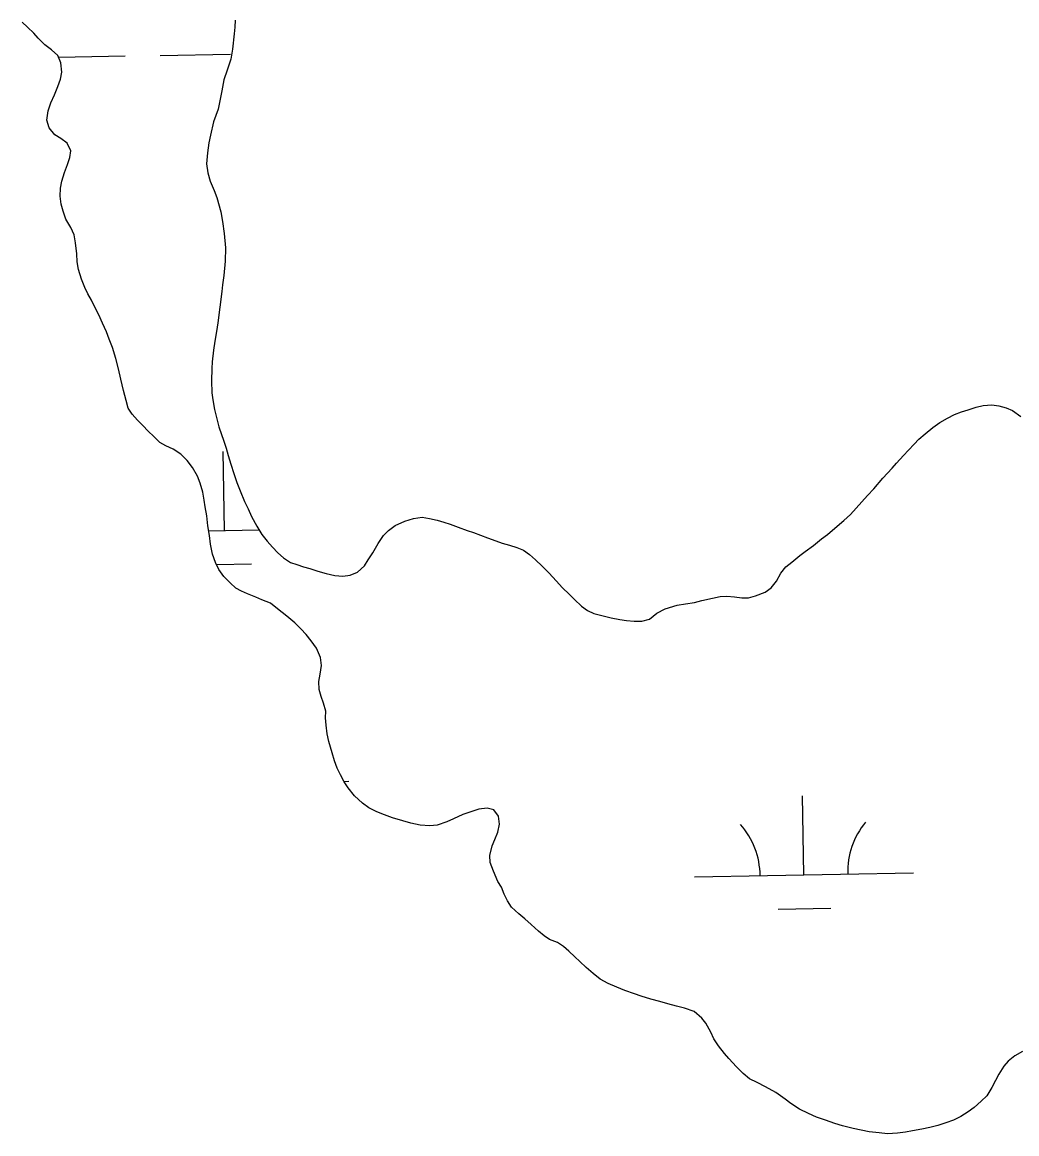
# Model space of a CAD drawing. Extents: x 3925854 to 3964121, y 224593 to 250589.
# Drawn here: x 3932352 to 3932805, y 231821 to 232328 of the extents above; entities that cross this region are included whole.
import ezdxf

# ---------------------------------------------------------------- set-up
doc = ezdxf.new("R2010")
doc.units = 0
doc.layers.add('V-WETL-SWMP', color=7, linetype='Continuous')

msp = doc.modelspace()

# ---------------------------------------------------------------- linework, layer by layer
at = {"layer": 'V-WETL-SWMP'}
for p, q in [((3932354.013, 232326.176), (3932351.663, 232328.445)), ((3932356.886, 232323.47), (3932354.013, 232326.176)), ((3932448.61, 232326.153), (3932448.344, 232323.103)), ((3932448.788, 232329.377), (3932448.61, 232326.153)), ((3932358.887, 232321.114), (3932356.886, 232323.47)), ((3932361.934, 232318.147), (3932358.887, 232321.114)), ((3932448.344, 232323.103), (3932447.551, 232316.218)), ((3932365.069, 232315.877), (3932361.934, 232318.147)), ((3932367.941, 232313.258), (3932365.069, 232315.877)), ((3932447.551, 232316.218), (3932446.848, 232311.6)), ((3932369.331, 232309.945), (3932367.941, 232313.258)), ((3932368.259, 232312.501), (3932398.619, 232313.053)), ((3932369.674, 232305.673), (3932369.331, 232309.945)), ((3932414.616, 232313.343), (3932446.611, 232313.925)), ((3932446.848, 232311.6), (3932445.185, 232306.547)), ((3932369.147, 232302.537), (3932369.674, 232305.673)), ((3932445.185, 232306.547), (3932443.697, 232302.104)), ((3932367.922, 232299.052), (3932369.147, 232302.537)), ((3932443.697, 232302.104), (3932442.732, 232297.225)), ((3932364.775, 232291.648), (3932366.349, 232295.393)), ((3932366.349, 232295.393), (3932367.922, 232299.052)), ((3932442.732, 232297.225), (3932441.855, 232292.519)), ((3932363.463, 232288.076), (3932364.775, 232291.648)), ((3932441.855, 232292.519), (3932441.065, 232288.773)), ((3932362.847, 232283.806), (3932363.463, 232288.076)), ((3932441.065, 232288.773), (3932438.966, 232283.023)), ((3932363.976, 232280.231), (3932362.847, 232283.806)), ((3932366.586, 232277.09), (3932363.976, 232280.231)), ((3932438.966, 232283.023), (3932437.563, 232276.924)), ((3932369.286, 232275.431), (3932366.586, 232277.09)), ((3932372.159, 232273.335), (3932369.286, 232275.431)), ((3932437.563, 232276.924), (3932436.861, 232273.352)), ((3932373.811, 232269.847), (3932372.159, 232273.335)), ((3932373.371, 232266.797), (3932373.811, 232269.847)), ((3932436.861, 232273.352), (3932436.158, 232268.821)), ((3932372.321, 232263.574), (3932373.371, 232266.797)), ((3932436.158, 232268.821), (3932435.803, 232263.853)), ((3932369.783, 232255.994), (3932370.921, 232259.828)), ((3932370.921, 232259.828), (3932372.321, 232263.574)), ((3932435.803, 232263.853), (3932436.408, 232259.756)), ((3932436.408, 232259.756), (3932437.361, 232256.007)), ((3932369.082, 232252.683), (3932369.783, 232255.994)), ((3932437.361, 232256.007), (3932439.186, 232251.647)), ((3932368.99, 232249.11), (3932369.082, 232252.683)), ((3932369.421, 232245.449), (3932368.99, 232249.11)), ((3932439.186, 232251.647), (3932440.402, 232248.42)), ((3932370.288, 232242.31), (3932369.421, 232245.449)), ((3932440.402, 232248.42), (3932442.224, 232241.881)), ((3932371.591, 232238.648), (3932370.288, 232242.31)), ((3932373.852, 232234.81), (3932371.591, 232238.648)), ((3932442.224, 232241.881), (3932443.09, 232237.61)), ((3932375.329, 232231.496), (3932373.852, 232234.81)), ((3932443.09, 232237.61), (3932443.779, 232232.031)), ((3932376.021, 232227.748), (3932375.329, 232231.496)), ((3932443.779, 232232.031), (3932444.381, 232225.493)), ((3932376.538, 232222.866), (3932376.021, 232227.748)), ((3932444.381, 232225.493), (3932444.199, 232219.393)), ((3932376.794, 232219.205), (3932376.538, 232222.866)), ((3932377.4, 232215.718), (3932376.794, 232219.205)), ((3932444.199, 232219.393), (3932443.58, 232212.857)), ((3932378.701, 232211.272), (3932377.4, 232215.718)), ((3932380.265, 232207.435), (3932378.701, 232211.272)), ((3932443.051, 232208.674), (3932442.699, 232205.537)), ((3932443.58, 232212.857), (3932443.051, 232208.674)), ((3932381.569, 232204.557), (3932380.265, 232207.435)), ((3932383.221, 232201.679), (3932381.569, 232204.557)), ((3932442.699, 232205.537), (3932441.818, 232198.391)), ((3932384.785, 232198.452), (3932383.221, 232201.679)), ((3932386.611, 232194.963), (3932384.785, 232198.452)), ((3932441.818, 232198.391), (3932440.849, 232191.246)), ((3932388.349, 232191.213), (3932386.611, 232194.963)), ((3932390.174, 232187.202), (3932388.349, 232191.213)), ((3932440.849, 232191.246), (3932440.321, 232187.411)), ((3932391.39, 232183.888), (3932390.174, 232187.202)), ((3932392.866, 232180.051), (3932391.39, 232183.888)), ((3932439.531, 232182.968), (3932439.003, 232178.785)), ((3932440.321, 232187.411), (3932439.531, 232182.968)), ((3932394.341, 232174.994), (3932392.866, 232180.051)), ((3932439.003, 232178.785), (3932438.386, 232173.556)), ((3932395.643, 232170.373), (3932394.341, 232174.994)), ((3932438.386, 232173.556), (3932438.12, 232170.419)), ((3932396.682, 232165.578), (3932395.643, 232170.373)), ((3932438.12, 232170.419), (3932438.026, 232164.928)), ((3932397.896, 232160.435), (3932396.682, 232165.578)), ((3932438.026, 232164.928), (3932438.193, 232159.437)), ((3932399.023, 232155.814), (3932397.896, 232160.435)), ((3932438.193, 232159.437), (3932438.624, 232156.125)), ((3932399.977, 232152.326), (3932399.023, 232155.814)), ((3932401.804, 232149.709), (3932399.977, 232152.326)), ((3932438.624, 232156.125), (3932439.403, 232151.766)), ((3932783.178, 232151.636), (3932786.847, 232152.767)), ((3932786.847, 232152.767), (3932790.08, 232153.636)), ((3932790.08, 232153.636), (3932794.098, 232153.98)), ((3932794.098, 232153.98), (3932797.154, 232153.452)), ((3932797.154, 232153.452), (3932800.559, 232152.574)), ((3932800.559, 232152.574), (3932803.44, 232151.347)), ((3932404.327, 232146.917), (3932401.804, 232149.709)), ((3932439.403, 232151.766), (3932440.096, 232148.802)), ((3932440.096, 232148.802), (3932441.31, 232143.919)), ((3932770.331, 232145.889), (3932773.74, 232147.893)), ((3932773.74, 232147.893), (3932777.061, 232149.461)), ((3932777.061, 232149.461), (3932780.207, 232150.679)), ((3932780.207, 232150.679), (3932783.178, 232151.636)), ((3932803.44, 232151.347), (3932807.192, 232148.548)), ((3932406.851, 232144.299), (3932404.327, 232146.917)), ((3932409.027, 232142.03), (3932406.851, 232144.299)), ((3932441.31, 232143.919), (3932443.655, 232137.38)), ((3932763.599, 232140.657), (3932767.184, 232143.622)), ((3932767.184, 232143.622), (3932770.331, 232145.889)), ((3932411.813, 232139.324), (3932409.027, 232142.03)), ((3932414.511, 232136.793), (3932411.813, 232139.324)), ((3932443.655, 232137.38), (3932444.696, 232134.066)), ((3932758.615, 232136.035), (3932760.801, 232138.216)), ((3932760.801, 232138.216), (3932763.599, 232140.657)), ((3932417.211, 232135.221), (3932414.511, 232136.793)), ((3932420.521, 232133.735), (3932417.211, 232135.221)), ((3932424.004, 232131.377), (3932420.521, 232133.735)), ((3932443.969, 232096.598), (3932443.315, 232132.592)), ((3932444.696, 232134.066), (3932445.563, 232130.84)), ((3932753.717, 232130.801), (3932755.991, 232133.244)), ((3932755.991, 232133.244), (3932758.615, 232136.035)), ((3932426.964, 232128.584), (3932424.004, 232131.377)), ((3932429.313, 232125.356), (3932426.964, 232128.584)), ((3932445.563, 232130.84), (3932446.865, 232126.83)), ((3932748.556, 232125.043), (3932750.568, 232127.312)), ((3932750.568, 232127.312), (3932753.717, 232130.801)), ((3932431.574, 232121.431), (3932429.313, 232125.356)), ((3932446.865, 232126.83), (3932448.254, 232122.557)), ((3932448.254, 232122.557), (3932449.643, 232118.459)), ((3932744.358, 232120.42), (3932746.457, 232122.688)), ((3932746.457, 232122.688), (3932748.556, 232125.043)), ((3932432.877, 232118.118), (3932431.574, 232121.431)), ((3932434.091, 232114.107), (3932432.877, 232118.118)), ((3932449.643, 232118.459), (3932451.12, 232114.622)), ((3932740.159, 232115.622), (3932744.358, 232120.42)), ((3932434.61, 232110.446), (3932434.091, 232114.107)), ((3932451.12, 232114.622), (3932453.118, 232109.826)), ((3932734.736, 232109.603), (3932737.36, 232112.569)), ((3932737.36, 232112.569), (3932740.159, 232115.622)), ((3932435.128, 232107.395), (3932434.61, 232110.446)), ((3932435.82, 232103.21), (3932435.128, 232107.395)), ((3932453.118, 232109.826), (3932454.683, 232106.425)), ((3932729.489, 232103.933), (3932732.112, 232106.724)), ((3932732.112, 232106.724), (3932734.736, 232109.603)), ((3932436.337, 232098.765), (3932435.82, 232103.21)), ((3932454.683, 232106.425), (3932456.334, 232103.023)), ((3932456.334, 232103.023), (3932458.769, 232098.575)), ((3932526.159, 232100.882), (3932530.179, 232102.012)), ((3932530.179, 232102.012), (3932534.197, 232102.618)), ((3932534.197, 232102.618), (3932537.515, 232102.09)), ((3932537.515, 232102.09), (3932540.92, 232101.299)), ((3932726.515, 232101.142), (3932729.489, 232103.933)), ((3932437.028, 232094.232), (3932436.337, 232098.765)), ((3932436.687, 232096.466), (3932459.787, 232096.886)), ((3932458.769, 232098.575), (3932461.03, 232094.825)), ((3932516.456, 232094.344), (3932518.817, 232096.612)), ((3932518.817, 232096.612), (3932521.79, 232098.791)), ((3932521.79, 232098.791), (3932526.159, 232100.882)), ((3932540.92, 232101.299), (3932544.063, 232100.422)), ((3932544.063, 232100.422), (3932546.944, 232099.457)), ((3932546.944, 232099.457), (3932550.611, 232098.142)), ((3932550.611, 232098.142), (3932554.626, 232096.565)), ((3932554.626, 232096.565), (3932557.594, 232095.6)), ((3932718.996, 232094.776), (3932722.406, 232097.654)), ((3932722.406, 232097.654), (3932726.515, 232101.142)), ((3932437.634, 232090.396), (3932437.028, 232094.232)), ((3932461.03, 232094.825), (3932463.466, 232091.684)), ((3932463.466, 232091.684), (3932465.816, 232088.979)), ((3932514.093, 232090.679), (3932516.456, 232094.344)), ((3932557.594, 232095.6), (3932560.737, 232094.46)), ((3932560.737, 232094.46), (3932563.88, 232093.234)), ((3932563.88, 232093.234), (3932567.721, 232091.831)), ((3932567.721, 232091.831), (3932570.602, 232090.867)), ((3932712.701, 232089.806), (3932716.373, 232092.771)), ((3932716.373, 232092.771), (3932718.996, 232094.776)), ((3932438.412, 232085.776), (3932437.634, 232090.396)), ((3932465.816, 232088.979), (3932468.34, 232086.361)), ((3932509.454, 232083.174), (3932511.555, 232086.403)), ((3932511.555, 232086.403), (3932514.093, 232090.679)), ((3932570.602, 232090.867), (3932574.007, 232089.901)), ((3932574.007, 232089.901), (3932577.324, 232088.762)), ((3932577.324, 232088.762), (3932580.379, 232087.535)), ((3932580.379, 232087.535), (3932583.084, 232085.697)), ((3932706.406, 232085.098), (3932708.854, 232087.016)), ((3932708.854, 232087.016), (3932712.701, 232089.806)), ((3932439.801, 232081.939), (3932438.412, 232085.776)), ((3932441.366, 232078.799), (3932439.801, 232081.939)), ((3932440.221, 232081.097), (3932456.248, 232081.388)), ((3932468.34, 232086.361), (3932470.864, 232084.091)), ((3932470.864, 232084.091), (3932473.999, 232081.908)), ((3932473.999, 232081.908), (3932476.961, 232081.033)), ((3932507.791, 232080.469), (3932509.454, 232083.174)), ((3932583.084, 232085.697), (3932585.876, 232083.161)), ((3932585.876, 232083.161), (3932588.929, 232080.274)), ((3932700.111, 232079.953), (3932702.734, 232082.133)), ((3932702.734, 232082.133), (3932706.406, 232085.098)), ((3932443.628, 232075.659), (3932441.366, 232078.799)), ((3932476.961, 232081.033), (3932480.017, 232080.069)), ((3932480.017, 232080.069), (3932482.898, 232079.191)), ((3932482.898, 232079.191), (3932486.565, 232078.051)), ((3932486.565, 232078.051), (3932490.319, 232076.998)), ((3932490.319, 232076.998), (3932494.248, 232076.032)), ((3932501.235, 232076.198), (3932504.643, 232077.503)), ((3932504.643, 232077.503), (3932507.791, 232080.469)), ((3932588.929, 232080.274), (3932592.069, 232077.039)), ((3932592.069, 232077.039), (3932595.296, 232073.628)), ((3932695.735, 232073.408), (3932697.836, 232077.074)), ((3932697.836, 232077.074), (3932700.111, 232079.953)), ((3932446.587, 232072.692), (3932443.628, 232075.659)), ((3932449.112, 232070.335), (3932446.587, 232072.692)), ((3932494.248, 232076.032), (3932497.916, 232075.765)), ((3932497.916, 232075.765), (3932501.235, 232076.198)), ((3932595.296, 232073.628), (3932598.174, 232070.393)), ((3932693.286, 232070.442), (3932695.735, 232073.408)), ((3932451.724, 232068.85), (3932449.112, 232070.335)), ((3932454.512, 232067.626), (3932451.724, 232068.85)), ((3932458.17, 232066.14), (3932454.512, 232067.626)), ((3932461.045, 232064.916), (3932458.17, 232066.14)), ((3932598.174, 232070.393), (3932601.14, 232067.594)), ((3932601.14, 232067.594), (3932603.669, 232065.058)), ((3932666.641, 232065.761), (3932670.049, 232066.455)), ((3932670.049, 232066.455), (3932673.193, 232066.626)), ((3932673.193, 232066.626), (3932676.599, 232066.272)), ((3932676.599, 232066.272), (3932679.917, 232065.831)), ((3932683.061, 232065.914), (3932686.207, 232066.783)), ((3932686.207, 232066.783), (3932690.663, 232068.437)), ((3932690.663, 232068.437), (3932693.286, 232070.442)), ((3932464.878, 232063.429), (3932461.045, 232064.916)), ((3932468.186, 232060.897), (3932464.878, 232063.429)), ((3932603.669, 232065.058), (3932606.897, 232062.084)), ((3932606.897, 232062.084), (3932609.514, 232060.072)), ((3932644.975, 232060.811), (3932650.48, 232062.551)), ((3932650.48, 232062.551), (3932654.236, 232063.157)), ((3932654.236, 232063.157), (3932658.342, 232063.763)), ((3932658.342, 232063.763), (3932661.662, 232064.72)), ((3932661.662, 232064.72), (3932666.641, 232065.761)), ((3932679.917, 232065.831), (3932683.061, 232065.914)), ((3932472.452, 232057.492), (3932468.186, 232060.897)), ((3932476.022, 232054.437), (3932472.452, 232057.492)), ((3932609.514, 232060.072), (3932612.395, 232058.758)), ((3932612.395, 232058.758), (3932617.284, 232057.442)), ((3932617.284, 232057.442), (3932620.427, 232056.739)), ((3932620.427, 232056.739), (3932624.357, 232056.035)), ((3932624.357, 232056.035), (3932627.326, 232055.594)), ((3932634.312, 232055.148), (3932637.807, 232056.192)), ((3932637.807, 232056.192), (3932641.217, 232058.895)), ((3932641.217, 232058.895), (3932644.975, 232060.811)), ((3932478.807, 232051.732), (3932476.022, 232054.437)), ((3932481.157, 232049.114), (3932478.807, 232051.732)), ((3932627.326, 232055.594), (3932630.906, 232055.153)), ((3932630.906, 232055.153), (3932634.312, 232055.148)), ((3932483.419, 232046.235), (3932481.157, 232049.114)), ((3932485.855, 232042.832), (3932483.419, 232046.235)), ((3932487.767, 232038.646), (3932485.855, 232042.832)), ((3932488.198, 232034.985), (3932487.767, 232038.646)), ((3932487.055, 232027.666), (3932487.583, 232030.977)), ((3932487.583, 232030.977), (3932488.198, 232034.985)), ((3932487.138, 232024.092), (3932487.055, 232027.666)), ((3932488.005, 232020.779), (3932487.138, 232024.092)), ((3932489.047, 232017.815), (3932488.005, 232020.779)), ((3932490.175, 232014.152), (3932489.047, 232017.815)), ((3932490.084, 232011.102), (3932490.175, 232014.152)), ((3932490.341, 232007.79), (3932490.084, 232011.102)), ((3932490.772, 232003.867), (3932490.341, 232007.79)), ((3932491.551, 232000.293), (3932490.772, 232003.867)), ((3932493.113, 231995.149), (3932491.551, 232000.293)), ((3932494.154, 231991.487), (3932493.113, 231995.149)), ((3932495.283, 231988.086), (3932494.154, 231991.487)), ((3932496.848, 231985.121), (3932495.283, 231988.086)), ((3932498.587, 231981.981), (3932496.848, 231985.121)), ((3932498.5, 231982.139), (3932500.651, 231982.178)), ((3932500.326, 231979.19), (3932498.587, 231981.981)), ((3932503.285, 231975.612), (3932500.326, 231979.19)), ((3932506.854, 231972.209), (3932503.285, 231975.612)), ((3932708.305, 231939.516), (3932707.65, 231975.51)), ((3932509.727, 231970.113), (3932506.854, 231972.209)), ((3932513.472, 231968.278), (3932509.727, 231970.113)), ((3932563.764, 231969.955), (3932559.928, 231969.524)), ((3932566.813, 231969.079), (3932563.764, 231969.955)), ((3932516.87, 231966.879), (3932513.472, 231968.278)), ((3932520.616, 231965.479), (3932516.87, 231966.879)), ((3932525.233, 231964.079), (3932520.616, 231965.479)), ((3932548.418, 231965.007), (3932545.365, 231963.704)), ((3932552.691, 231967.006), (3932548.418, 231965.007)), ((3932556.353, 231968.308), (3932552.691, 231967.006)), ((3932559.928, 231969.524), (3932556.353, 231968.308)), ((3932568.988, 231966.287), (3932566.813, 231969.079)), ((3932569.419, 231962.539), (3932568.988, 231966.287)), ((3932528.979, 231963.028), (3932525.233, 231964.079)), ((3932533.162, 231962.151), (3932528.979, 231963.028)), ((3932537.693, 231961.796), (3932533.162, 231962.151)), ((3932540.919, 231962.228), (3932537.693, 231961.796)), ((3932545.365, 231963.704), (3932540.919, 231962.228)), ((3932568.63, 231958.967), (3932569.419, 231962.539)), ((3932566.007, 231952.782), (3932567.231, 231955.656)), ((3932567.231, 231955.656), (3932568.63, 231958.967)), ((3932565.042, 231948.251), (3932566.007, 231952.782)), ((3932565.125, 231945.113), (3932565.042, 231948.251)), ((3932566.602, 231941.102), (3932565.125, 231945.113)), ((3932568.687, 231936.48), (3932566.602, 231941.102)), ((3932658.313, 231938.607), (3932758.296, 231940.425)), ((3932570.34, 231933.863), (3932568.687, 231936.48)), ((3932571.469, 231930.637), (3932570.34, 231933.863)), ((3932573.121, 231927.672), (3932571.469, 231930.637)), ((3932574.947, 231924.793), (3932573.121, 231927.672)), ((3932578.168, 231921.738), (3932574.947, 231924.793)), ((3932696.587, 231923.869), (3932720.583, 231924.306)), ((3932580.954, 231919.382), (3932578.168, 231921.738)), ((3932583.827, 231916.85), (3932580.954, 231919.382)), ((3932587.222, 231913.795), (3932583.827, 231916.85)), ((3932589.746, 231911.7), (3932587.222, 231913.795)), ((3932592.272, 231909.954), (3932589.746, 231911.7)), ((3932595.843, 231908.555), (3932592.272, 231909.954)), ((3932598.543, 231906.808), (3932595.843, 231908.555)), ((3932601.067, 231904.626), (3932598.543, 231906.808)), ((3932603.853, 231902.094), (3932601.067, 231904.626)), ((3932606.116, 231899.913), (3932603.853, 231902.094)), ((3932608.989, 231897.207), (3932606.116, 231899.913)), ((3932612.123, 231894.414), (3932608.989, 231897.207)), ((3932615.344, 231891.969), (3932612.123, 231894.414)), ((3932618.915, 231889.873), (3932615.344, 231891.969)), ((3932622.922, 231888.212), (3932618.915, 231889.873)), ((3932626.58, 231886.725), (3932622.922, 231888.212)), ((3932630.936, 231885.238), (3932626.58, 231886.725)), ((3932634.072, 231884.101), (3932630.936, 231885.238)), ((3932638.516, 231882.787), (3932634.072, 231884.101)), ((3932642.523, 231881.736), (3932638.516, 231882.787)), ((3932646.27, 231880.685), (3932642.523, 231881.736)), ((3932650.19, 231879.547), (3932646.27, 231880.685)), ((3932653.85, 231878.671), (3932650.19, 231879.547)), ((3932658.205, 231877.096), (3932653.85, 231878.671)), ((3932661.688, 231874.128), (3932658.205, 231877.096)), ((3932663.602, 231871.773), (3932661.688, 231874.128)), ((3932665.863, 231867.673), (3932663.602, 231871.773)), ((3932667.253, 231864.621), (3932665.863, 231867.673)), ((3932669.253, 231861.481), (3932667.253, 231864.621)), ((3932672.038, 231857.991), (3932669.253, 231861.481)), ((3932808.089, 231858.857), (3932804.601, 231856.944)), ((3932674.039, 231855.635), (3932672.038, 231857.991)), ((3932677.521, 231851.883), (3932674.039, 231855.635)), ((3932801.547, 231854.508), (3932799.452, 231852.158)), ((3932804.601, 231856.944), (3932801.547, 231854.508)), ((3932680.567, 231848.915), (3932677.521, 231851.883)), ((3932683.527, 231846.471), (3932680.567, 231848.915)), ((3932797.268, 231848.5), (3932795.696, 231845.626)), ((3932799.452, 231852.158), (3932797.268, 231848.5)), ((3932687.011, 231844.811), (3932683.527, 231846.471)), ((3932690.843, 231842.801), (3932687.011, 231844.811)), ((3932795.696, 231845.626), (3932794.036, 231842.491)), ((3932695.546, 231840.18), (3932690.843, 231842.801)), ((3932699.726, 231837.124), (3932695.546, 231840.18)), ((3932791.677, 231838.659), (3932789.234, 231836.309)), ((3932794.036, 231842.491), (3932791.677, 231838.659)), ((3932702.338, 231835.116), (3932699.726, 231837.124)), ((3932706.344, 231832.67), (3932702.338, 231835.116)), ((3932785.918, 231833.35), (3932783.301, 231831.349)), ((3932789.234, 231836.309), (3932785.918, 231833.35)), ((3932710.35, 231830.661), (3932706.344, 231832.67)), ((3932714.096, 231829), (3932710.35, 231830.661)), ((3932718.19, 231827.6), (3932714.096, 231829)), ((3932779.899, 231829.261), (3932776.498, 231827.61)), ((3932783.301, 231831.349), (3932779.899, 231829.261)), ((3932722.459, 231826.112), (3932718.19, 231827.6)), ((3932725.944, 231824.975), (3932722.459, 231826.112)), ((3932730.736, 231823.748), (3932725.944, 231824.975)), ((3932734.395, 231822.959), (3932730.736, 231823.748)), ((3932738.142, 231822.257), (3932734.395, 231822.959)), ((3932762.024, 231823.446), (3932757.84, 231822.667)), ((3932765.773, 231824.225), (3932762.024, 231823.446)), ((3932769.435, 231825.179), (3932765.773, 231824.225)), ((3932773.01, 231826.307), (3932769.435, 231825.179)), ((3932776.498, 231827.61), (3932773.01, 231826.307)), ((3932742.674, 231821.815), (3932738.142, 231822.257)), ((3932746.421, 231821.374), (3932742.674, 231821.815)), ((3932751.04, 231821.63), (3932746.421, 231821.374)), ((3932754.701, 231822.061), (3932751.04, 231821.63)), ((3932757.84, 231822.667), (3932754.701, 231822.061))]:
    msp.add_line(p, q, dxfattribs=at)
for centre, start, end in [((3932653.062, 231938.986), 0.26988, 41.81354), ((3932763.53, 231940.995), 140.26988, 181.81353)]:
    msp.add_arc(centre, 35.246, start, end, dxfattribs=at)

doc.saveas('drawing.dxf')
